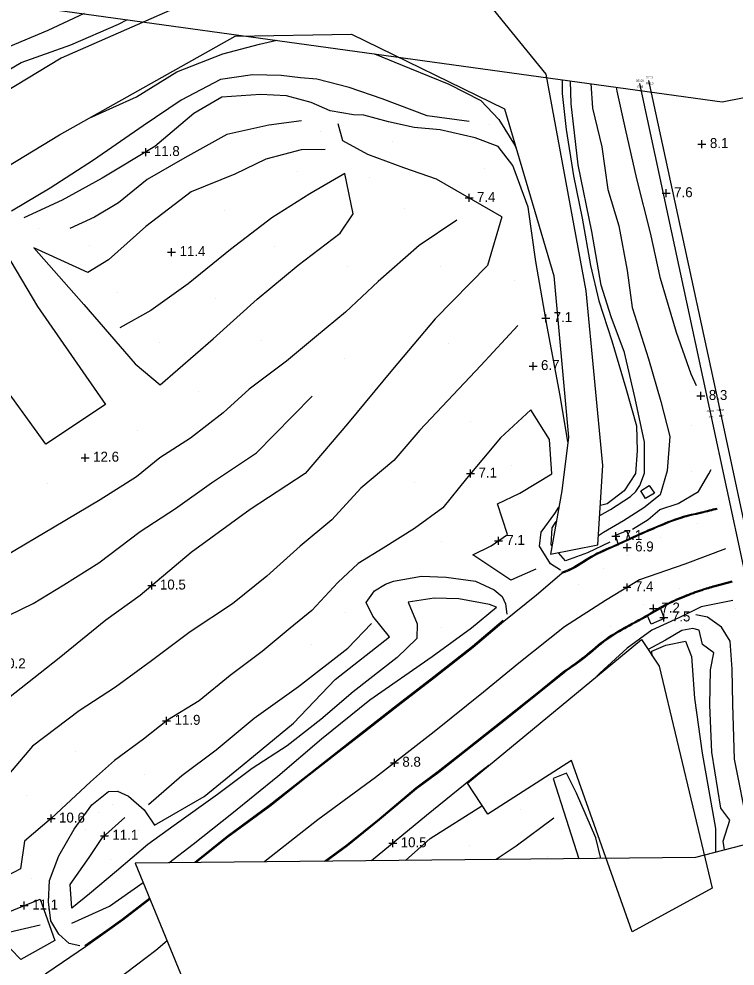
# Model space of a CAD drawing. Extents: x 2316231 to 2323598, y 363169 to 371906.
# Drawn here: x 2319892.8 to 2320252.8, y 369550.4 to 370026.1 of the extents above; entities that cross this region are included whole.
import ezdxf

# ---------------------------------------------------------------- set-up
doc = ezdxf.new("R2010")
doc.units = 0
for name, color, linetype in [('RD_DTM_BkLn1', 7, 'Continuous'), ('RD_DTM_Holes', 7, 'Continuous'), ('RD_DTM_Spot', 7, 'Continuous'), ('RD_DTM_TinHull', 7, 'Continuous'), ('RD_DTM_Void', 7, 'Continuous'), ('RD_EX_H2O', 7, 'Continuous'), ('RD_EX_RailRoad', 7, 'Continuous'), ('RD_EX_RailRoad_txCode', 7, 'Continuous'), ('RD_EX_Road', 7, 'Continuous'), ('RD_SMD_Locator', 7, 'Continuous')]:
    doc.layers.add(name, color=color, linetype=linetype)

msp = doc.modelspace()

# ---------------------------------------------------------------- linework, layer by layer
at = {"layer": 'RD_DTM_BkLn1'}
msp.add_line((2319903.479, 369570.886), (2319887.735, 369567.275), dxfattribs=at)
for points in [[(2319925.691, 370028.793), (2319907.351, 370020.389), (2319887.402, 370011.931), (2319869.004, 369999.014), (2319853.506, 369990.433), (2319843.241, 369987.717), (2319823.416, 369974.784), (2319807.564, 369962.9), (2319786.646, 369947.072), (2319750.33, 369924.855), (2319730.832, 369912.134), (2319713.704, 369899.076), (2319695.706, 369887.269), (2319682.231, 369878.769), (2319665.701, 369868.507), (2319643.68, 369852.302), (2319622.642, 369837.216), (2319609.662, 369824.071), (2319602.127, 369816.429), (2319597.358, 369811.292), (2319595.392, 369809.008)], [(2319928.053, 369976.254), (2319951.931, 369987.034), (2319972.248, 369999.56), (2319995.303, 370008.621), (2320013.707, 370013.523), (2320022.51, 370015.413)], [(2320071.515, 370008.641), (2320071.576, 370008.612), (2320089.156, 370001.366), (2320108.835, 369993.289), (2320124.994, 369985.072), (2320134.031, 369975.608), (2320142.162, 369962.405), (2320142.86, 369960.566)], [(2320119.131, 369974.545), (2320097.989, 369977.446), (2320075.334, 369985.965), (2320058.757, 369991.632), (2320042.624, 369995.813), (2320034.365, 369996.561), (2320024.602, 369997.699), (2320010.248, 369998.106), (2319994.161, 369995.688), (2319974.304, 369985.251), (2319955.3, 369972.404), (2319930.249, 369955.101), (2319908.496, 369941.076), (2319889.094, 369929.478)], [(2320184.763, 369776.761), (2320190.089, 369779.759), (2320200.181, 369786.23), (2320202.97, 369788.802), (2320204.985, 369791.726), (2320207.174, 369798.034), (2320207.193, 369813.547), (2320202.544, 369835.512), (2320197.237, 369858.56), (2320190.512, 369876.512), (2320185.53, 369892.442), (2320180.804, 369919.31), (2320173.986, 369952.898), (2320170.345, 369983.459), (2320170.058, 369995.024)], [(2320180.278, 369993.612), (2320181.161, 369981.383), (2320185.866, 369961.868), (2320188.888, 369940.45), (2320194.285, 369922.179), (2320198.606, 369899.765), (2320201.079, 369881.171), (2320209.183, 369855.344), (2320215.42, 369833.989), (2320220.056, 369816.385), (2320218.691, 369799.169), (2320215.069, 369787.102), (2320206.944, 369780.622), (2320196.637, 369774.005), (2320186.649, 369768.152), (2320184.098, 369766.519)], [(2320233.354, 369841.804), (2320230.729, 369847.753), (2320223.389, 369868.63), (2320215.37, 369895.805), (2320210.22, 369918.639), (2320203.46, 369945.73), (2320197.635, 369970.86), (2320193.578, 369989.833), (2320193.209, 369991.825)], [(2320034.913, 369975.009), (2320018.365, 369972.694), (2319997.322, 369968.075), (2319976.244, 369956.407), (2319957.35, 369945.527), (2319942.837, 369933.76), (2319930.808, 369926.624), (2319918.493, 369920.815)], [(2320135.526, 369926.723), (2320102.759, 369945.633), (2320086.25, 369951.266), (2320068.173, 369958.098), (2320055.615, 369964.825), (2320053.341, 369973.424)], [(2320046.792, 369960.573), (2320034.763, 369960.418), (2320017.001, 369955.603), (2320001.317, 369948.214), (2319979.354, 369939.35), (2319956.629, 369921.89), (2319937.797, 369905.085), (2319927.413, 369898.772), (2319900.393, 369911.201), (2319925.413, 369882.662), (2319951.282, 369852.938), (2319963.787, 369842.266), (2319990.451, 369865.508), (2320012.648, 369885.298), (2320033.134, 369902.364), (2320054.335, 369918.573), (2320060.755, 369928.164), (2320056.716, 369948.475), (2320039.051, 369938.241), (2320019.872, 369926.226), (2319999.167, 369910.33), (2319977.837, 369893.031), (2319959.134, 369879.722), (2319943.545, 369870.996)], [(2320112.978, 369925.011), (2320093.953, 369912.288), (2320073.372, 369894.222), (2320057.009, 369878.821), (2320042.438, 369866.785), (2320027.348, 369854.256), (2320008.585, 369840.194), (2319995.521, 369828.184), (2319979.002, 369815.527), (2319963.643, 369805.574), (2319951.85, 369796.155), (2319933.673, 369784.496), (2319910.505, 369770.77), (2319886.301, 369756.475)], [(2320135.526, 369926.723), (2320128.314, 369902.185), (2320102.026, 369875.557), (2320080.532, 369849.952), (2320058.008, 369822.733), (2320036.652, 369797.712), (2320009.079, 369779.623), (2319979.421, 369758.149), (2319953.731, 369736.476), (2319936.54, 369724.183), (2319913.132, 369704.983), (2319887.573, 369684.85)], [(2319883.158, 369913.252), (2319902.239, 369881.627), (2319936.4, 369832.483), (2319906.368, 369812.495), (2319881.241, 369847.004), (2319856.842, 369880.599)], [(2320143.591, 369872.107), (2320125.059, 369852.064), (2320105.489, 369831.519), (2320094.291, 369819.511), (2320081.267, 369804.353), (2320064.731, 369790.393), (2320050.074, 369774.512), (2320034.238, 369761.313), (2320017.438, 369746.151), (2320000.127, 369732.374), (2319978.925, 369718.301), (2319959.406, 369703.602), (2319941.39, 369690.469), (2319923.076, 369678.518), (2319899.676, 369660.813), (2319882.707, 369641.088), (2319860.341, 369625.638), (2319832.411, 369617.387)], [(2319875.639, 369720.723), (2319900, 369732.408), (2319915.356, 369741.833), (2319932.98, 369752.933), (2319953.819, 369768.57), (2319971.445, 369780.221), (2319989.617, 369793.05), (2320012.218, 369808.139), (2320021.109, 369817.224), (2320040.168, 369836.714)], [(2320152.6, 369749.813), (2320140.049, 369744.13), (2320120.945, 369756.88), (2320130.151, 369761.399), (2320138.373, 369767.104), (2320133.311, 369782.563), (2320144.623, 369787.825), (2320160.723, 369797.696), (2320159.48, 369814.845), (2320150.086, 369829.707), (2320134.842, 369815.695), (2320117.803, 369795.33), (2320105.906, 369780.616), (2320091.567, 369770.13), (2320075.928, 369760.245), (2320063.322, 369752.494), (2320053.058, 369742.977), (2320040.062, 369728.943), (2320029.16, 369720.07), (2320015.018, 369708.38), (2319998.941, 369696.362), (2319983.434, 369683.633), (2319967.457, 369673.874), (2319955.518, 369664.41), (2319940.931, 369653.678), (2319928.794, 369642.889), (2319909.18, 369624.626), (2319895.679, 369613.091), (2319893.577, 369599.161), (2319874.284, 369589.227)], [(2320201.192, 369769.858), (2320209.107, 369774.665), (2320215.022, 369779.627), (2320224.097, 369782.753), (2320234.333, 369788.74), (2320239.536, 369797.663), (2320240.681, 369799.849)], [(2320160.757, 369761.662), (2320160.337, 369762.141), (2320160.917, 369770.502), (2320162.919, 369773.725)], [(2320189.795, 369763.235), (2320178.585, 369758.006), (2320167.515, 369753.945), (2320163.949, 369758.018)], [(2320248.013, 369760.013), (2320227.535, 369752.182), (2320204.723, 369744.401), (2320187.608, 369734.041), (2320167.028, 369720.808), (2320144.064, 369702.596), (2320126.322, 369688.023), (2320101.573, 369668.077), (2320072.009, 369645.062), (2320043.061, 369623.776), (2320017.288, 369603.588), (2320016.178, 369602.705)], [(2319968.223, 369602.221), (2319980.387, 369611.669), (2319999.786, 369627.01), (2320022.899, 369645.783), (2320044.899, 369664.585), (2320069.253, 369684.038), (2320100.61, 369705.909), (2320120.374, 369720.258), (2320132.846, 369730.697), (2320129.267, 369732.041), (2320113.88, 369734.87), (2320101.549, 369735.109), (2320088.41, 369733.172), (2320092.955, 369722.257), (2320092.874, 369714.973), (2320082.957, 369705.286), (2320060.83, 369688.149), (2320044.519, 369674.221), (2320027.616, 369661.071), (2320009.978, 369649.578), (2319992.581, 369636.532), (2319970.866, 369621), (2319957.622, 369611.397), (2319941.91, 369598.107), (2319928.319, 369586.571), (2319919.449, 369579.442), (2319918.551, 369591.374), (2319928.172, 369604.817), (2319934.797, 369614.902), (2319946.031, 369625.066)], [(2320251.684, 369734.064), (2320235.773, 369730.84), (2320224.426, 369725.297), (2320210.974, 369719.134), (2320198.486, 369710.123), (2320184.868, 369697.43), (2320183.363, 369695.99)], [(2319957.978, 369631.495), (2319974.675, 369646.152), (2319991.914, 369659.041), (2320011.146, 369674.832), (2320033.392, 369690.856), (2320058.092, 369710.105), (2320070.09, 369722.379)], [(2320260.86, 369612.133), (2320259.293, 369619.818), (2320252.569, 369654.351), (2320251.611, 369681.852), (2320251.292, 369699.514), (2320250.281, 369713.571), (2320245.965, 369720.629), (2320238.997, 369725.586), (2320233.011, 369726.863)], [(2320247.542, 369608.681), (2320246.737, 369613.056), (2320250.172, 369623.718), (2320245.615, 369629.721), (2320241.052, 369657.858), (2320240.109, 369681.391), (2320240.453, 369699.083), (2320242.159, 369707.753), (2320236.435, 369711.918), (2320234.682, 369719.143), (2320231.539, 369719.923), (2320226.059, 369718.971), (2320217.728, 369713.998), (2320209.042, 369709.443)], [(2320129.122, 369651.213), (2320123.233, 369646.714), (2320097.716, 369626.041), (2320070.015, 369603.248)], [(2320185.3, 369604.412), (2320182.737, 369614.726), (2320173.043, 369637.21), (2320167.999, 369647.206), (2320161.41, 369644.551), (2320167.888, 369624.218), (2320174.28, 369604.3)], [(2320087.196, 369603.422), (2320099.482, 369614.521), (2320125.529, 369630.909), (2320125.732, 369631.057)], [(2320161.662, 369624.709), (2320142.719, 369610.558), (2320132.779, 369603.882)], [(2319919.356, 369571.889), (2319938.418, 369580.396), (2319955.31, 369592.366)], [(2319883.076, 369575.706), (2319903.43, 369584.005), (2319910.917, 369563.127), (2319893.717, 369553.712), (2319883.381, 369564.385)], [(2319967.332, 369563.088), (2319961.58, 369558.206), (2319932.538, 369536.156), (2319897.209, 369511.101), (2319863.009, 369484.883), (2319833.619, 369465.218), (2319825.528, 369454.218), (2319822.319, 369441.497), (2319822.177, 369412.146), (2319806.695, 369439.369), (2319794.776, 369459.762), (2319783.381, 369479.164), (2319803.849, 369467.003), (2319821.029, 369469.899)]]:
    msp.add_lwpolyline(points, dxfattribs=at)
at = {"layer": 'RD_DTM_Holes'}
for points in [[(2320011.001, 370049.104), (2319914.062, 370006.451), (2319813.517, 369945.604), (2319677.55, 369859.209), (2319616.153, 369815.81), (2319584.693, 369802.968)], [(2319584.693, 369802.968), (2319660.705, 369700.056), (2319754.308, 369610.998), (2319765.836, 369619.025), (2319691.582, 369734.35), (2319655.747, 369806.941), (2319804.222, 369901.74), (2319913.213, 369967.92), (2320001.585, 370017.55), (2320060.011, 370018.392), (2320136.845, 369980.889), (2320161.642, 369897.111), (2320169.04, 369815.968), (2320165.661, 369789.028), (2320159.965, 369757.242), (2320183.797, 369761.882), (2320186.384, 369801.743), (2320177.996, 369889.534), (2320157.838, 369998.336), (2320127.688, 370035.466)], [(2320201.068, 369567.558), (2320170.559, 369653.669), (2320128.588, 369626.724), (2320118.322, 369642.298), (2320205.724, 369714.449), (2320214.641, 369700.995), (2320241.339, 369589.464), (2320201.068, 369567.558)]]:
    msp.add_lwpolyline(points, dxfattribs=at)
at = {"layer": 'RD_DTM_Spot'}
for p, q in [((2320044.364, 369969.769), (2320044.364, 369969.769)), ((2320129.207, 369973.046), (2320129.207, 369973.046)), ((2320080.625, 369964.333), (2320080.625, 369964.333)), ((2320126.966, 369951.159), (2320126.966, 369951.159)), ((2320032.698, 369949.355), (2320032.698, 369949.355)), ((2320069.185, 369946.571), (2320069.185, 369946.571)), ((2319996.226, 369929.882), (2319996.226, 369929.882)), ((2320086.532, 369930.704), (2320086.532, 369930.704)), ((2319902.496, 369920.836), (2319902.496, 369920.836)), ((2319928.085, 369912.18), (2319928.085, 369912.18)), ((2319969.573, 369908.989), (2319969.573, 369908.989)), ((2320021.32, 369911.898), (2320021.32, 369911.898)), ((2320057.885, 369901.918), (2320057.885, 369901.918)), ((2320104.501, 369901.569), (2320104.501, 369901.569)), ((2320141.734, 369894.88), (2320141.734, 369894.88)), ((2319942.496, 369888.874), (2319942.496, 369888.874)), ((2319991.808, 369885.724), (2319991.808, 369885.724)), ((2319963.35, 369863.458), (2319963.35, 369863.458)), ((2320014.806, 369864.367), (2320014.806, 369864.367)), ((2320108.507, 369862.913), (2320108.507, 369862.913)), ((2320056.615, 369855.43), (2320056.615, 369855.43)), ((2320151.238, 369851.757), (2320151.238, 369851.757)), ((2319983.163, 369839.092), (2319983.163, 369839.092)), ((2320119.886, 369823.805), (2320119.886, 369823.805)), ((2319952.311, 369819.456), (2319952.311, 369819.456)), ((2320230.988, 369822.087), (2320230.988, 369822.087)), ((2319926.12, 369805.722), (2319926.12, 369805.722)), ((2320140.305, 369801.606), (2320140.305, 369801.606)), ((2320230.887, 369798.908), (2320230.887, 369798.908)), ((2319907.295, 369792.695), (2319907.295, 369792.695)), ((2320091.634, 369793.253), (2320091.634, 369793.253)), ((2320233.67, 369772.466), (2320233.67, 369772.466)), ((2320215.202, 369765.754), (2320215.202, 369765.754)), ((2320105.273, 369763.689), (2320105.273, 369763.689)), ((2320198.881, 369756.773), (2320198.881, 369756.773)), ((2320186.787, 369750.165), (2320186.787, 369750.165)), ((2320174.034, 369742.133), (2320174.034, 369742.133)), ((2320225.002, 369739.818), (2320225.002, 369739.818)), ((2320206.607, 369731.982), (2320206.607, 369731.982)), ((2320057.19, 369728.039), (2320057.19, 369728.039)), ((2320252.755, 369730.072), (2320252.755, 369730.072)), ((2320105.456, 369720.195), (2320105.456, 369720.195)), ((2320190.118, 369720.719), (2320190.118, 369720.719)), ((2320039.889, 369711.654), (2320039.889, 369711.654)), ((2319921.223, 369658.023), (2319921.223, 369658.023)), ((2319956.017, 369646.703), (2319956.017, 369646.703)), ((2319896.646, 369636.288), (2319896.646, 369636.288)), ((2319932.812, 369627.615), (2319932.812, 369627.615)), ((2319939.733, 369631.392), (2319939.733, 369631.392)), ((2320144.687, 369629.209), (2320144.687, 369629.209)), ((2319926.51, 369619.079), (2319926.51, 369619.079)), ((2319952.744, 369618.379), (2319952.744, 369618.379)), ((2320119.34, 369611.075), (2320119.34, 369611.075)), ((2319938.97, 369603.91), (2319938.97, 369603.91)), ((2320158.566, 369605.186), (2320158.566, 369605.186)), ((2319899.264, 369594.334), (2319899.264, 369594.334))]:
    msp.add_line(p, q, dxfattribs=at)
at = {"layer": 'RD_DTM_TinHull'}
for points in [[(2319170.205, 370651.465), (2319634.1, 369993.584), (2319863.396, 370037.401), (2320246.301, 369984.488), (2320646.583, 370063.477), (2321009.446, 370233.043), (2320870.667, 370593.666), (2320743.045, 370821.597), (2320657.552, 371017.902), (2320535.413, 371221.514), (2319782.271, 371232.132)], [(2321400.963, 368599.408), (2321534.916, 368777.939), (2321271.463, 369044.178), (2321175.279, 369261.496), (2321099.267, 369551.406), (2321096.219, 369852.637), (2320858.06, 369744.011), (2320482.587, 369669.607), (2320232.924, 369604.892), (2319951.333, 369602.051), (2320092.085, 369259.27), (2319866.523, 369058.699), (2319771.694, 369171.639), (2319557.442, 369523.873), (2318254.179, 368711.432)]]:
    msp.add_lwpolyline(points, dxfattribs=at)
at = {"layer": 'RD_DTM_Void'}
for p, q in [((2320236.133, 369961.266), (2320236.133, 369965.266)), ((2319956.631, 369957.251), (2319956.631, 369961.251)), ((2320234.133, 369963.266), (2320238.133, 369963.266)), ((2319954.631, 369959.251), (2319958.631, 369959.251)), ((2320119.066, 369934.222), (2320119.066, 369938.222)), ((2320216.151, 369938.577), (2320220.151, 369938.577)), ((2320218.151, 369936.577), (2320218.151, 369940.577)), ((2320117.066, 369936.222), (2320121.066, 369936.222)), ((2319967.573, 369908.989), (2319971.573, 369908.989)), ((2319969.573, 369906.989), (2319969.573, 369910.989)), ((2320155.605, 369875.839), (2320159.605, 369875.839)), ((2320157.605, 369873.839), (2320157.605, 369877.839)), ((2320149.238, 369851.757), (2320153.238, 369851.757)), ((2320151.238, 369849.757), (2320151.238, 369853.757)), ((2320233.588, 369836.741), (2320237.588, 369836.741)), ((2320235.588, 369834.741), (2320235.588, 369838.741)), ((2319924.12, 369805.722), (2319928.12, 369805.722)), ((2319926.12, 369803.722), (2319926.12, 369807.722)), ((2320119.821, 369795.742), (2320119.821, 369799.742)), ((2320117.821, 369797.742), (2320121.821, 369797.742)), ((2320133.807, 369761.936), (2320133.807, 369765.936)), ((2320190.818, 369766.346), (2320194.818, 369766.346)), ((2320192.818, 369764.346), (2320192.818, 369768.346)), ((2320131.807, 369763.936), (2320135.807, 369763.936)), ((2320196.551, 369760.641), (2320200.551, 369760.641)), ((2320198.551, 369758.641), (2320198.551, 369762.641)), ((2319957.691, 369741.504), (2319961.691, 369741.504)), ((2319959.691, 369739.504), (2319959.691, 369743.504)), ((2320198.46, 369738.61), (2320198.46, 369742.61)), ((2320196.46, 369740.61), (2320200.46, 369740.61)), ((2320211.735, 369727.956), (2320211.735, 369731.956)), ((2320209.735, 369729.956), (2320213.735, 369729.956)), ((2320217.019, 369723.479), (2320217.019, 369727.479)), ((2320215.019, 369725.479), (2320219.019, 369725.479)), ((2319967.054, 369671.555), (2319967.054, 369675.555)), ((2319965.054, 369673.555), (2319969.054, 369673.555)), ((2320079.55, 369652.49), (2320083.55, 369652.49)), ((2320081.55, 369650.49), (2320081.55, 369654.49)), ((2319906.971, 369624.448), (2319910.971, 369624.448)), ((2319908.971, 369622.448), (2319908.971, 369626.448)), ((2319935.803, 369613.813), (2319935.803, 369617.813)), ((2319933.803, 369615.813), (2319937.803, 369615.813)), ((2320080.708, 369610.046), (2320080.708, 369614.046)), ((2320078.708, 369612.046), (2320082.708, 369612.046)), ((2319893.494, 369580.769), (2319897.494, 369580.769)), ((2319895.494, 369578.769), (2319895.494, 369582.769))]:
    msp.add_line(p, q, dxfattribs=at)
at = {"layer": 'RD_EX_H2O'}
for points in [[(2319614.482, 369815.128), (2319616.086, 369818.25), (2319627.632, 369825.378), (2319638.598, 369835.948), (2319655.084, 369848.773), (2319673.006, 369861.131), (2319691.232, 369871.07), (2319712.784, 369883.174), (2319732.52, 369898.636), (2319755.415, 369914.129), (2319775.069, 369926.635), (2319801.164, 369943.596), (2319822.07, 369959.311), (2319842.806, 369972.184), (2319860.46, 369982.598), (2319872.792, 369991.846), (2319894.03, 370004.165), (2319918.962, 370013.049), (2319942.923, 370023.5), (2319947.408, 370025.792)], [(2320165.884, 369995.601), (2320165.795, 369988.596), (2320167.956, 369970.655), (2320171.553, 369947.312), (2320175.946, 369926), (2320180.16, 369902.316), (2320184.323, 369884.478), (2320190.813, 369864.448), (2320197.848, 369840.684), (2320203.298, 369821.738), (2320203.597, 369809.225), (2320202.687, 369797.707), (2320196.958, 369789.101), (2320188.484, 369782.555), (2320185.087, 369781.749)], [(2320211.166, 369706.238), (2320210.889, 369708.466), (2320217.919, 369711.591), (2320227.899, 369713.555), (2320230.897, 369705.874), (2320232.313, 369684.891), (2320236.295, 369657.352), (2320242.957, 369619.493), (2320242.952, 369607.491)]]:
    msp.add_lwpolyline(points, dxfattribs=at)
at = {"layer": 'RD_EX_RailRoad'}
for points in [[(2320293.163, 369583.678), (2320265.294, 369713.205), (2320240.649, 369827.742), (2320204.948, 369993.617)], [(2320298.207, 369583.695), (2320270.092, 369714.107), (2320245.584, 369828.115), (2320209.507, 369995.258)]]:
    msp.add_lwpolyline(points, dxfattribs=at)
at = {"layer": 'RD_EX_Road'}
for p, q in [((2320199.912, 369765.213), (2320194.047, 369762.485)), ((2320242.637, 369741.531), (2320251.327, 369743.861)), ((2320242.773, 369741.05), (2320251.456, 369743.378)), ((2320208.695, 369726.236), (2320215.22, 369730.004))]:
    msp.add_line(p, q, dxfattribs=at)
for points in [[(2320168.751, 369813.667), (2320164.836, 369836.943), (2320158.327, 369871.643), (2320152.639, 369904.315), (2320148.825, 369931.549), (2320141.046, 369952.518), (2320133.685, 369962.109), (2320122.115, 369966.324), (2320104.508, 369970.378), (2320091.418, 369971.52), (2320078.662, 369974.46), (2320066.2, 369977.78), (2320060.995, 369977.895), (2320049.225, 369980.032), (2320039.644, 369984.114), (2320027.34, 369987.445), (2320014.292, 369988.126), (2319994.748, 369986.894), (2319980.747, 369978.666), (2319961.185, 369961.966), (2319934.725, 369946.187), (2319914.583, 369935.111), (2319895.339, 369926.256)], [(2320207.686, 369785.261), (2320205.4, 369789.094), (2320209.673, 369791.76), (2320212.24, 369787.914), (2320207.686, 369785.261)], [(2320165.087, 369749.303), (2320159.975, 369752.363), (2320154.499, 369761.203), (2320155.387, 369768.281), (2320162.256, 369777.645), (2320164.189, 369780.812)], [(2320194.047, 369762.485), (2320192.646, 369766.886), (2320198.266, 369769.063), (2320199.912, 369765.213)], [(2319923.416, 369560.515), (2319918.082, 369561.744), (2319912.843, 369566.322), (2319908.93, 369573.029), (2319907.683, 369582.579), (2319908.14, 369593.302), (2319912.809, 369605.779), (2319920.664, 369619.164), (2319929.401, 369631.296), (2319937.866, 369638.123), (2319942.295, 369638.248), (2319947.825, 369635.636), (2319955.785, 369628.886), (2319960.974, 369621.127), (2319985.899, 369635.508), (2320005.04, 369651.153), (2320030.807, 369672.365), (2320051.755, 369694.353), (2320079.04, 369715.759), (2320070.626, 369726.198), (2320067.275, 369732.993), (2320071.508, 369738.874), (2320077.144, 369742.13), (2320081.086, 369743.763), (2320095.228, 369746.145), (2320107.524, 369745.715), (2320122.297, 369743.698), (2320131.674, 369739.381), (2320135.783, 369735.955), (2320137.418, 369732.373), (2320137.989, 369727.176)], [(2320165.741, 369747.524), (2320153.009, 369736.681), (2320136.544, 369723.519)], [(2320215.22, 369730.004), (2320217.196, 369724.95), (2320210.64, 369722.092), (2320208.695, 369726.236)], [(2320136.221, 369723.901), (2320120.741, 369710.829), (2320101.33, 369695.597), (2320083.05, 369681.509), (2320064.758, 369667.119), (2320053.599, 369658.495), (2320036.964, 369645.455), (2320018.599, 369630.968), (2319997.568, 369615.432), (2319981.181, 369602.352)], [(2320136.544, 369723.519), (2320121.057, 369710.441), (2320101.637, 369695.202), (2320083.358, 369681.115), (2320065.066, 369666.724), (2320053.906, 369658.1), (2320037.273, 369645.062), (2320018.902, 369630.571), (2319997.873, 369615.035), (2319981.993, 369602.36)], [(2320046.455, 369603.011), (2320057.637, 369611.273), (2320073.82, 369624.347), (2320092.354, 369639.939), (2320103.546, 369648.237), (2320117.391, 369659.086), (2320136.958, 369674.493), (2320153.988, 369688.147), (2320166.673, 369698.428)], [(2320047.308, 369603.019), (2320057.942, 369610.877), (2320074.138, 369623.961), (2320092.664, 369639.546), (2320103.849, 369647.84), (2320117.7, 369658.692), (2320137.269, 369674.101), (2320154.302, 369687.758), (2320166.977, 369698.031)], [(2319958.561, 369584.449), (2319954.978, 369581.62), (2319944.742, 369573.83), (2319937.033, 369568.263), (2319925.992, 369560.471)], [(2319958.758, 369583.968), (2319955.284, 369581.225), (2319945.039, 369573.428), (2319937.323, 369567.856), (2319926.28, 369560.063)], [(2319926.28, 369560.063), (2319906.791, 369546.87), (2319892.981, 369536.358)]]:
    msp.add_lwpolyline(points, dxfattribs=at)
for points in [[(2320243.711, 369779.803), (2320236.057, 369777.884), (2320225.511, 369775.248), (2320213.01, 369770.441), (2320202.849, 369766.028), (2320193.903, 369761.867), (2320182.287, 369756.538), (2320169.165, 369748.901), (2320165.741, 369747.524)], [(2320243.589, 369780.288), (2320235.936, 369778.369), (2320225.36, 369775.726), (2320212.82, 369770.904), (2320202.644, 369766.484), (2320199.912, 369765.213)], [(2320194.047, 369762.485), (2320193.693, 369762.321), (2320182.057, 369756.983), (2320168.945, 369749.352), (2320165.555, 369747.988)], [(2320166.673, 369698.428), (2320177.051, 369705.932), (2320187.987, 369714.782), (2320198.416, 369721.151), (2320207.456, 369726.098), (2320217.342, 369731.806), (2320227.369, 369736.355), (2320236.007, 369739.562), (2320242.637, 369741.531)], [(2320215.22, 369730.004), (2320217.571, 369731.361), (2320227.559, 369735.893), (2320236.165, 369739.088), (2320242.773, 369741.05)], [(2320166.977, 369698.031), (2320177.355, 369705.535), (2320188.276, 369714.373), (2320198.667, 369720.718), (2320207.701, 369725.662), (2320208.695, 369726.236)]]:
    msp.add_spline(points, degree=3, dxfattribs=at)
at = {"layer": 'RD_SMD_Locator'}
for centre in [(2320204.948, 369993.617), (2320209.507, 369995.258), (2320240.649, 369827.742), (2320245.584, 369828.115)]:
    msp.add_circle(centre, 0.001, dxfattribs=at)

# ---------------------------------------------------------------- texts
at = {"layer": 'RD_DTM_Void'}
for s, p in [('8.1', (2320240.133, 369961.266)), ('11.8', (2319960.631, 369957.251)), ('7.6', (2320222.151, 369936.577)), ('7.4', (2320123.066, 369934.222)), ('11.4', (2319973.573, 369906.989)), ('7.1', (2320161.605, 369873.839)), ('6.7', (2320155.238, 369849.757)), ('8.3', (2320239.588, 369834.741)), ('12.6', (2319930.12, 369803.722)), ('7.1', (2320123.821, 369795.742)), ('7.1', (2320137.807, 369761.936)), ('7.1', (2320196.818, 369764.346)), ('6.9', (2320202.551, 369758.641)), ('10.5', (2319963.691, 369739.504)), ('7.4', (2320202.46, 369738.61)), ('7.2', (2320215.735, 369727.956)), ('7.5', (2320221.019, 369723.479)), ('10.2', (2319883.213, 369699.932)), ('11.9', (2319971.054, 369671.555)), ('8.8', (2320085.55, 369650.49)), ('10.6', (2319912.971, 369622.448)), ('11.1', (2319939.803, 369613.813)), ('10.5', (2320084.708, 369610.046)), ('11.1', (2319899.494, 369578.769))]:
    msp.add_text(s, height=5, dxfattribs=at).set_placement(p)
at = {"layer": 'RD_EX_RailRoad_txCode'}
for s, p in [('20100', (2320203.034, 369994.617)), ('20101', (2320207.917, 369996.258)), ('RR1B', (2320208.09, 369993.258)), ('RRB', (2320203.696, 369991.617)), ('20098', (2320238.492, 369828.742)), ('20099', (2320243.427, 369829.115)), ('RR1', (2320244.64, 369826.115)), ('RR', (2320239.87, 369825.742))]:
    msp.add_text(s, height=1, dxfattribs=at).set_placement(p)

doc.saveas('drawing.dxf')
